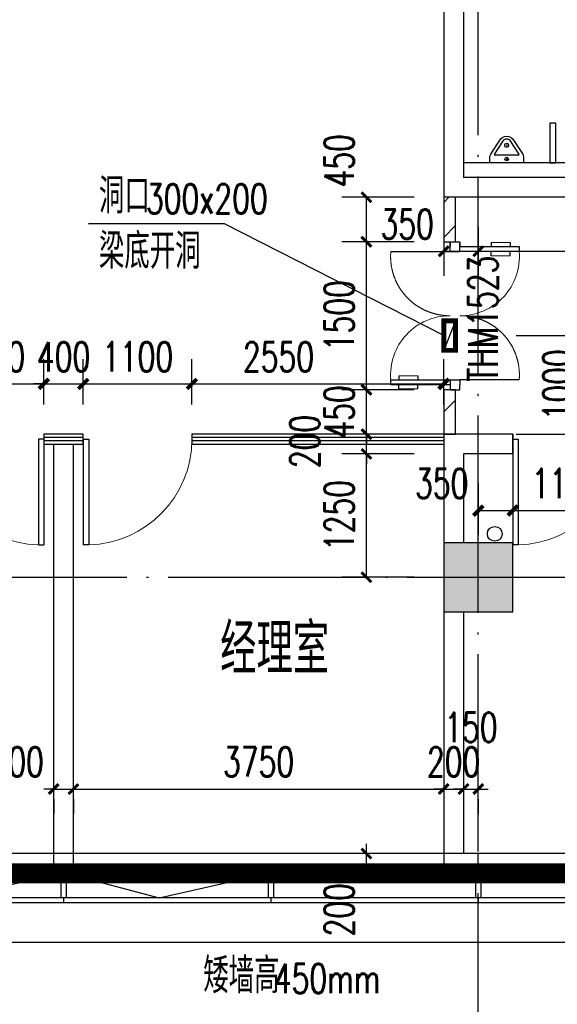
# Model space of a CAD drawing. Extents: x 797781 to 1255204, y 21234 to 1024248.
# Tile 685 of 1056: x 925464 to 930908, y 756704 to 766681. Entities that reach past the tile are written whole.
import ezdxf

# ---------------------------------------------------------------- set-up
doc = ezdxf.new("R2010")
doc.units = 0
doc.header["$LTSCALE"] = 1000
doc.header["$MEASUREMENT"] = 0
doc.linetypes.add('230303生产综合楼-平面图_t8$0$DASHED2', pattern=[0.375, 0.25, -0.125])
doc.linetypes.add('230303生产综合楼-平面图_t8$0$DOTE', pattern=[2.42, 2, -0.2, 0.02, -0.2])
for name, color, linetype in [('230303生产综合楼-平面图_t8$0$00-完成面(地面线)-JYZS', 48, 'Continuous'), ('230303生产综合楼-平面图_t8$0$3T_WOOD', 21, 'Continuous'), ('230303生产综合楼-平面图_t8$0$COLUMN', 40, 'Continuous'), ('230303生产综合楼-平面图_t8$0$CURTWALL', 4, 'Continuous'), ('230303生产综合楼-平面图_t8$0$DOOR_FIRE', 4, 'Continuous'), ('230303生产综合楼-平面图_t8$0$DOTE', 1, '230303生产综合楼-平面图_t8$0$DOTE'), ('230303生产综合楼-平面图_t8$0$FF-厨卫具-JYZS', 44, 'Continuous'), ('230303生产综合楼-平面图_t8$0$PUB_DIM', 3, 'Continuous'), ('230303生产综合楼-平面图_t8$0$PUB_HATCH', 8, 'Continuous'), ('230303生产综合楼-平面图_t8$0$PUB_TEXT', 7, 'Continuous'), ('230303生产综合楼-平面图_t8$0$STAIR', 2, 'Continuous'), ('230303生产综合楼-平面图_t8$0$VPIPE-雨水', 4, 'Continuous'), ('230303生产综合楼-平面图_t8$0$WALL', 40, 'Continuous'), ('230303生产综合楼-平面图_t8$0$WALL-MOVE', 6, 'Continuous'), ('230303生产综合楼-平面图_t8$0$WINDOW', 4, 'Continuous'), ('230303生产综合楼-平面图_t8$0$WINDOW_TEXT', 7, 'Continuous'), ('230303生产综合楼-平面图_t8$0$看线', 115, 'Continuous'), ('CURTWALL', 4, 'Continuous'), ('DIM_LEAD', 3, 'Continuous'), ('DIM_SYMB', 3, 'Continuous'), ('PUB_DIM', 3, 'Continuous'), ('PUB_HATCH', 8, 'Continuous'), ('PUB_TEXT', 7, 'Continuous'), ('电气洞口', 6, 'Continuous')]:
    doc.layers.add(name, color=color, linetype=linetype)
doc.styles.add('230303生产综合楼-平面图_t8$0$_TCH_DIM', font='SIMPLEX', dxfattribs={"bigfont": 'GBCBIG'})
doc.styles.add('230303生产综合楼-平面图_T8$0$_TCH_DIM_T3', font='SIMPLEX', dxfattribs={"width": 0.705882, "bigfont": 'GBCBIG'})
doc.styles.add('230303生产综合楼-平面图_t8$0$_TCH_WINDOW', font='SIMPLEX', dxfattribs={"height": 3.5, "bigfont": 'GBCBIG'})
doc.styles.add('_TCH_DIM', font='SIMPLEX', dxfattribs={"bigfont": 'GBCBIG'})
doc.styles.add('_TCH_DIM_T3', font='SIMPLEX', dxfattribs={"width": 0.705882, "bigfont": 'GBCBIG'})
doc.dimstyles.new('230303生产综合楼-平面图_T8$0$_TCH_ARCH&&100', dxfattribs={"dimtxt": 297.5, "dimasz": 100, "dimexe": 250, "dimexo": 300, "dimgap": 126.25, "dimtad": 1, "dimdec": 0, "dimzin": 0, "dimdsep": 46, "dimtxsty": '230303生产综合楼-平面图_T8$0$_TCH_DIM_T3', "dimblk": '230303生产综合楼-平面图_t8$0$_ArchTick', "dimcen": 0.09, "dimclrt": 7, "dimazin": 2, "dimtfac": 1, "dimtdec": 0, "dimtix": 1, "dimtmove": 2, "dimatfit": 3, "dimfxl": 1, "dimtolj": 1, "dimtzin": 0, "dimarcsym": 0})
doc.dimstyles.new('_TCH_ARCH&&100', dxfattribs={"dimtxt": 297.5, "dimasz": 100, "dimexe": 250, "dimexo": 300, "dimgap": 126.25, "dimtad": 1, "dimdec": 0, "dimzin": 0, "dimdsep": 46, "dimtxsty": '_TCH_DIM_T3', "dimblk": 'ARCHTICK', "dimcen": 0.09, "dimclrt": 7, "dimazin": 2, "dimtfac": 1, "dimtdec": 0, "dimtix": 1, "dimtmove": 2, "dimatfit": 3, "dimfxl": 1, "dimtolj": 1, "dimtzin": 0, "dimarcsym": 0})
pattern_1 = [(45, (0, 179.5), (-176.776766, 176.776766), [])]

# ---------------------------------------------------------------- blocks, each defined once
blk = doc.blocks.new('AQ9-10')
at = {"color": 2, "linetype": '230303生产综合楼-平面图_t8$0$DOTE', "ltscale": 2, "const_width": 200}
blk.add_lwpolyline([(1020716.2, 660199.9), (1100516.2, 660199.3)], dxfattribs=at)
at = {"layer": 'DIM_SYMB'}
blk.add_lwpolyline([(1047065.5, 658871.8, 0, 0, 0), (1044649.8, 658871.8, 0, 0, 0), (1044649.8, 659899.7, 80, 0, 0), (1044649.8, 660199.7, 0, 0, 0)], format="xyseb", dxfattribs=at)
at = {"layer": 'PUB_TEXT', "style": '_TCH_DIM'}
blk.add_text('矮墙高', height=357.45, dxfattribs=at).set_placement((1045230.6, 658984.3))
at = {"layer": 'PUB_TEXT', "style": '_TCH_DIM', "width": 0.705882}
blk.add_text('450mm', height=297.5, dxfattribs=at).set_placement((1045945.5, 658984.3))
blk = doc.blocks.new('_ArchTick')
at = {"color": 0, "linetype": 'ByBlock', "const_width": 0.4}
blk.add_lwpolyline([(-0.5, -0.5), (0.5, 0.5)], dxfattribs=at)
blk = doc.blocks.new('*D6737')
at = {"layer": 'Defpoints', "color": 0, "transparency": 16777216}
for p in [(825719.5, 570215.7), (826717.7, 570215.6), (825719.4, 569216.1)]:
    blk.add_point(p, dxfattribs=at)
at = {"layer": 'PUB_DIM', "color": 0, "lineweight": -2, "transparency": 16777216}
for p, q in [((826019.5, 570215.7), (826967.7, 570215.6)), ((826717.7, 569216), (826717.7, 570215.6)), ((826019.4, 569216.1), (826967.7, 569216))]:
    blk.add_line(p, q, dxfattribs=at)
at = {"layer": 'PUB_DIM', "color": 0, "lineweight": -2, "transparency": 16777216, "xscale": 100, "yscale": 100, "zscale": 100}
for p, rotation in [((826717.7, 570215.6), 89.99667025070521), ((826717.7, 569216), 269.9966702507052)]:
    blk.add_blockref('_ArchTick', p, dxfattribs=dict(at, rotation=rotation))
at = {"layer": 'PUB_DIM', "color": 7, "transparency": 16777216, "insert": (826442.7, 569715.9), "char_height": 297.5, "attachment_point": 5, "rotation": 89.99667, "style": '_TCH_DIM_T3'}
blk.add_mtext('\\A1;1000', dxfattribs=at)
blk = doc.blocks.new('230303生产综合楼-平面图_t8$0$10-XHS')
at = {"layer": '230303生产综合楼-平面图_t8$0$VPIPE-雨水'}
blk.add_circle((1058770.7, 557289.8), 75, dxfattribs=at)
blk = doc.blocks.new('230303生产综合楼-平面图_t8$0$6WLGJ')
at = {"layer": '230303生产综合楼-平面图_t8$0$3T_WOOD'}
for points in [[(1042966.3, 366736.9), (1042916.3, 366736.9), (1042916.3, 366986.9), (1042966.3, 366986.9)], [(1045066.3, 366736.9), (1045016.3, 366736.9), (1045016.3, 366986.9), (1045066.3, 366986.9)], [(1047166.3, 366736.9), (1047116.3, 366736.9), (1047116.3, 366986.9), (1047166.3, 366986.9)]]:
    blk.add_lwpolyline(points, close=True, dxfattribs=at)
for points in [[(1042941.3, 366736.9), (1042941.4, 366686.9)], [(1045041.3, 366736.9), (1045041.4, 366686.9)], [(1047141.3, 366736.9), (1047141.4, 366686.9)], [(1047141.3, 366736.9), (1047141.4, 366686.9)]]:
    blk.add_lwpolyline(points, dxfattribs=at)
blk = doc.blocks.new('230303生产综合楼-平面图_t8$0$$lvtry$00000219')
at = {"color": 0}
for p, q in [((-124.2, -91.5), (-43.3, -215.6)), ((-115.8, -76), (115.8, -76)), ((43.3, -215.6), (124.2, -91.5))]:
    blk.add_line(p, q, dxfattribs=at)
blk.add_lwpolyline([(69.3, -230.6, -0.57735), (-69.3, -230.6), (-161.9, -88.4, -0.145378), (-170, -61.1), (-170, 0), (170, 0), (170, -61.1, -0.145378), (161.9, -88.4)], format="xyb", close=True, dxfattribs=at)
for centre, radius in [((0, -38), 17.7), ((0, -177), 20)]:
    blk.add_circle(centre, radius, dxfattribs=at)
for centre, radius, start, end in [((-115.8, -86), 10, 90, 213.0863), ((115.8, -86), 10, 326.9137, 90), ((0, -190.6), 50, 210, 330)]:
    blk.add_arc(centre, radius, start, end, dxfattribs=at)
for p in [(0, -38), (0, -177)]:
    blk.add_point(p, dxfattribs=at)
blk = doc.blocks.new('230303生产综合楼-平面图_t8$0$_ArchTick')
at = {"color": 0, "linetype": 'ByBlock', "const_width": 0.3}
blk.add_lwpolyline([(-0.5, -0.5), (0.5, 0.5)], dxfattribs=at)
blk = doc.blocks.new('*D6247')
at = {"layer": '230303生产综合楼-平面图_t8$0$PUB_DIM', "color": 0, "lineweight": -2, "transparency": 16777216}
for p, q in [((756298.3, 178498.9), (756298.3, 178002.5)), ((756648.3, 178498.9), (756648.3, 178002.5)), ((756298.3, 178252.5), (756648.3, 178252.5))]:
    blk.add_line(p, q, dxfattribs=at)
at = {"layer": 'Defpoints', "color": 0, "transparency": 16777216}
for p in [(756298.3, 178798.9), (756648.3, 178798.9), (756648.3, 178252.5)]:
    blk.add_point(p, dxfattribs=at)
at = {"layer": '230303生产综合楼-平面图_t8$0$PUB_DIM', "color": 0, "lineweight": -2, "transparency": 16777216, "xscale": 100, "yscale": 100, "zscale": 100, "rotation": 180}
blk.add_blockref('230303生产综合楼-平面图_t8$0$_ArchTick', (756298.3, 178252.5), dxfattribs=at)
at = {"layer": '230303生产综合楼-平面图_t8$0$PUB_DIM', "color": 0, "lineweight": -2, "transparency": 16777216, "xscale": 100, "yscale": 100, "zscale": 100}
blk.add_blockref('230303生产综合楼-平面图_t8$0$_ArchTick', (756648.3, 178252.5), dxfattribs=at)
at = {"layer": '230303生产综合楼-平面图_t8$0$PUB_DIM', "color": 7, "transparency": 16777216, "insert": (755928.3, 178527.5), "char_height": 297.5, "attachment_point": 5, "style": '230303生产综合楼-平面图_T8$0$_TCH_DIM_T3'}
blk.add_mtext('\\A1;350', dxfattribs=at)
blk = doc.blocks.new('*D6248')
at = {"layer": '230303生产综合楼-平面图_t8$0$PUB_DIM', "color": 0, "lineweight": -2, "transparency": 16777216}
for p, q in [((756648.3, 178498.9), (756648.3, 178002.5)), ((765048.3, 178498.9), (765048.3, 178002.5)), ((756648.3, 178252.5), (765048.3, 178252.5))]:
    blk.add_line(p, q, dxfattribs=at)
at = {"layer": 'Defpoints', "color": 0, "transparency": 16777216}
for p in [(756648.3, 178798.9), (765048.3, 178798.9), (765048.3, 178252.5)]:
    blk.add_point(p, dxfattribs=at)
at = {"layer": '230303生产综合楼-平面图_t8$0$PUB_DIM', "color": 0, "lineweight": -2, "transparency": 16777216, "xscale": 100, "yscale": 100, "zscale": 100, "rotation": 180}
blk.add_blockref('230303生产综合楼-平面图_t8$0$_ArchTick', (756648.3, 178252.5), dxfattribs=at)
at = {"layer": '230303生产综合楼-平面图_t8$0$PUB_DIM', "color": 0, "lineweight": -2, "transparency": 16777216, "xscale": 100, "yscale": 100, "zscale": 100}
blk.add_blockref('230303生产综合楼-平面图_t8$0$_ArchTick', (765048.3, 178252.5), dxfattribs=at)
at = {"layer": '230303生产综合楼-平面图_t8$0$PUB_DIM', "color": 7, "transparency": 16777216, "insert": (760848.3, 178527.5), "char_height": 297.5, "attachment_point": 5, "style": '230303生产综合楼-平面图_T8$0$_TCH_DIM_T3'}
blk.add_mtext('\\A1;8400', dxfattribs=at)
blk = doc.blocks.new('*D2628')
at = {"layer": 'Defpoints', "color": 0, "transparency": 16777216}
for p in [(930108, 762281.3), (930458, 762281.3), (930458, 761706.9)]:
    blk.add_point(p, dxfattribs=at)
at = {"layer": 'PUB_DIM', "color": 0, "lineweight": -2, "transparency": 16777216}
for p, q in [((930108, 761981.3), (930108, 761456.9)), ((930458, 761981.3), (930458, 761456.9)), ((930108, 761706.9), (930458, 761706.9))]:
    blk.add_line(p, q, dxfattribs=at)
at = {"layer": 'PUB_DIM', "color": 0, "lineweight": -2, "transparency": 16777216, "xscale": 100, "yscale": 100, "zscale": 100}
for p, rotation in [((930108, 761706.9), 180.0003559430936), ((930458, 761706.9), 0.0003559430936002)]:
    blk.add_blockref('_ArchTick', p, dxfattribs=dict(at, rotation=rotation))
at = {"layer": 'PUB_DIM', "color": 7, "transparency": 16777216, "insert": (929738, 761981.9), "char_height": 297.5, "attachment_point": 5, "rotation": 0.00036, "style": '_TCH_DIM_T3'}
blk.add_mtext('\\A1;350', dxfattribs=at)
blk = doc.blocks.new('*D2629')
at = {"layer": 'Defpoints', "color": 0, "transparency": 16777216}
for p in [(930458, 762281.3), (931558, 762281.3), (931558, 761706.9)]:
    blk.add_point(p, dxfattribs=at)
at = {"layer": 'PUB_DIM', "color": 0, "lineweight": -2, "transparency": 16777216}
for p, q in [((930458, 761981.3), (930458, 761456.9)), ((931558, 761981.3), (931558, 761456.9)), ((930458, 761706.9), (931558, 761706.9))]:
    blk.add_line(p, q, dxfattribs=at)
at = {"layer": 'PUB_DIM', "color": 0, "lineweight": -2, "transparency": 16777216, "xscale": 100, "yscale": 100, "zscale": 100}
for p, rotation in [((930458, 761706.9), 180.0003559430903), ((931558, 761706.9), 0.0003559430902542)]:
    blk.add_blockref('_ArchTick', p, dxfattribs=dict(at, rotation=rotation))
at = {"layer": 'PUB_DIM', "color": 7, "transparency": 16777216, "insert": (931008, 761981.9), "char_height": 297.5, "attachment_point": 5, "rotation": 0.00036, "style": '_TCH_DIM_T3'}
blk.add_mtext('\\A1;1100', dxfattribs=at)
blk = doc.blocks.new('*D2634')
at = {"layer": 'Defpoints', "color": 0, "transparency": 16777216}
for p in [(925708, 762990.8), (924608, 762481.3), (925708, 762481.3)]:
    blk.add_point(p, dxfattribs=at)
at = {"layer": 'PUB_DIM', "color": 0, "lineweight": -2, "transparency": 16777216}
for p, q in [((924608, 762781.3), (924608, 763240.8)), ((925708, 762781.3), (925708, 763240.8)), ((924608, 762990.8), (925708, 762990.8))]:
    blk.add_line(p, q, dxfattribs=at)
at = {"layer": 'PUB_DIM', "color": 0, "lineweight": -2, "transparency": 16777216, "xscale": 100, "yscale": 100, "zscale": 100, "rotation": 180}
blk.add_blockref('_ArchTick', (924608, 762990.8), dxfattribs=at)
at = {"layer": 'PUB_DIM', "color": 0, "lineweight": -2, "transparency": 16777216, "xscale": 100, "yscale": 100, "zscale": 100}
blk.add_blockref('_ArchTick', (925708, 762990.8), dxfattribs=at)
at = {"layer": 'PUB_DIM', "color": 7, "transparency": 16777216, "insert": (925158, 763265.8), "char_height": 297.5, "attachment_point": 5, "style": '_TCH_DIM_T3'}
blk.add_mtext('\\A1;1100', dxfattribs=at)
blk = doc.blocks.new('*D2635')
at = {"layer": 'Defpoints', "color": 0, "transparency": 16777216}
for p in [(926107.9, 762990.8), (925708, 762481.3), (926107.9, 762481.3)]:
    blk.add_point(p, dxfattribs=at)
at = {"layer": 'PUB_DIM', "color": 0, "lineweight": -2, "transparency": 16777216}
for p, q in [((925708, 762781.3), (925708, 763240.8)), ((926107.9, 762781.3), (926107.9, 763240.8)), ((925708, 762990.8), (925608, 762990.8)), ((925708, 762990.8), (926107.9, 762990.8)), ((926107.9, 762990.8), (926207.9, 762990.8))]:
    blk.add_line(p, q, dxfattribs=at)
at = {"layer": 'PUB_DIM', "color": 0, "lineweight": -2, "transparency": 16777216, "xscale": 100, "yscale": 100, "zscale": 100}
blk.add_blockref('_ArchTick', (925708, 762990.8), dxfattribs=at)
at = {"layer": 'PUB_DIM', "color": 0, "lineweight": -2, "transparency": 16777216, "xscale": 100, "yscale": 100, "zscale": 100, "rotation": 180}
blk.add_blockref('_ArchTick', (926107.9, 762990.8), dxfattribs=at)
at = {"layer": 'PUB_DIM', "color": 7, "transparency": 16777216, "insert": (925907.9, 763265.8), "char_height": 297.5, "attachment_point": 5, "style": '_TCH_DIM_T3'}
blk.add_mtext('\\A1;400', dxfattribs=at)
blk = doc.blocks.new('*D2636')
at = {"layer": 'Defpoints', "color": 0, "transparency": 16777216}
for p in [(927207.9, 762990.8), (926107.9, 762481.3), (927207.9, 762481.3)]:
    blk.add_point(p, dxfattribs=at)
at = {"layer": 'PUB_DIM', "color": 0, "lineweight": -2, "transparency": 16777216}
for p, q in [((926107.9, 762781.3), (926107.9, 763240.8)), ((927207.9, 762781.3), (927207.9, 763240.8)), ((926107.9, 762990.8), (927207.9, 762990.8))]:
    blk.add_line(p, q, dxfattribs=at)
at = {"layer": 'PUB_DIM', "color": 0, "lineweight": -2, "transparency": 16777216, "xscale": 100, "yscale": 100, "zscale": 100, "rotation": 180}
blk.add_blockref('_ArchTick', (926107.9, 762990.8), dxfattribs=at)
at = {"layer": 'PUB_DIM', "color": 0, "lineweight": -2, "transparency": 16777216, "xscale": 100, "yscale": 100, "zscale": 100}
blk.add_blockref('_ArchTick', (927207.9, 762990.8), dxfattribs=at)
at = {"layer": 'PUB_DIM', "color": 7, "transparency": 16777216, "insert": (926657.9, 763265.8), "char_height": 297.5, "attachment_point": 5, "style": '_TCH_DIM_T3'}
blk.add_mtext('\\A1;1100', dxfattribs=at)
blk = doc.blocks.new('*D2637')
at = {"layer": 'Defpoints', "color": 0, "transparency": 16777216}
for p in [(929758, 762990.8), (927207.9, 762481.3), (929758, 762481.3)]:
    blk.add_point(p, dxfattribs=at)
at = {"layer": 'PUB_DIM', "color": 0, "lineweight": -2, "transparency": 16777216}
for p, q in [((927207.9, 762781.3), (927207.9, 763240.8)), ((929758, 762781.3), (929758, 763240.8)), ((927207.9, 762990.8), (929758, 762990.8))]:
    blk.add_line(p, q, dxfattribs=at)
at = {"layer": 'PUB_DIM', "color": 0, "lineweight": -2, "transparency": 16777216, "xscale": 100, "yscale": 100, "zscale": 100, "rotation": 180}
blk.add_blockref('_ArchTick', (927207.9, 762990.8), dxfattribs=at)
at = {"layer": 'PUB_DIM', "color": 0, "lineweight": -2, "transparency": 16777216, "xscale": 100, "yscale": 100, "zscale": 100}
blk.add_blockref('_ArchTick', (929758, 762990.8), dxfattribs=at)
at = {"layer": 'PUB_DIM', "color": 7, "transparency": 16777216, "insert": (928084.5, 763265.8), "char_height": 297.5, "attachment_point": 5, "style": '_TCH_DIM_T3'}
blk.add_mtext('\\A1;2550', dxfattribs=at)
blk = doc.blocks.new('230303生产综合楼-平面图_t8$0$$DorLib2D$00000001')
for p, q in [((0.45, 0.975), (0.5, 0.975)), ((0.45, 0), (0.45, 0.975)), ((0.5, 0), (0.5, 0.975)), ((0.5, 0), (0.45, 0))]:
    blk.add_line(p, q)
at = {"lineweight": 13}
blk.add_arc((0.475, 0), 0.975, 91.46928, 180, dxfattribs=at)
blk = doc.blocks.new('*D2645')
at = {"layer": '230303生产综合楼-平面图_t8$0$PUB_DIM', "color": 0, "lineweight": -2, "transparency": 16777216}
for p, q in [((928974.5, 758231.3), (928974.5, 758331.3)), ((929458, 758231.3), (928724.5, 758231.4)), ((928974.5, 758031.4), (928974.5, 758231.3)), ((929458, 758031.3), (928724.5, 758031.4)), ((928974.5, 758031.4), (928974.5, 757931.4))]:
    blk.add_line(p, q, dxfattribs=at)
at = {"layer": 'Defpoints', "color": 0, "transparency": 16777216}
for p in [(928974.5, 758231.3), (929758, 758231.3), (929758, 758031.3)]:
    blk.add_point(p, dxfattribs=at)
at = {"layer": '230303生产综合楼-平面图_t8$0$PUB_DIM', "color": 0, "lineweight": -2, "transparency": 16777216, "xscale": 100, "yscale": 100, "zscale": 100}
for p, rotation in [((928974.5, 758231.3), 269.9967125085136), ((928974.5, 758031.4), 89.9967125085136)]:
    blk.add_blockref('230303生产综合楼-平面图_t8$0$_ArchTick', p, dxfattribs=dict(at, rotation=rotation))
at = {"layer": '230303生产综合楼-平面图_t8$0$PUB_DIM', "color": 7, "transparency": 16777216, "insert": (928699.5, 757661.4), "char_height": 297.5, "attachment_point": 5, "rotation": 89.99671, "style": '230303生产综合楼-平面图_T8$0$_TCH_DIM_T3'}
blk.add_mtext('\\A1;200', dxfattribs=at)
blk = doc.blocks.new('*D4720')
at = {"layer": '230303生产综合楼-平面图_t8$0$PUB_DIM', "color": 0, "lineweight": -2, "transparency": 16777216}
for p, q in [((925808, 758885.4), (925708, 758885.4)), ((925808, 758885.4), (926008, 758885.4)), ((926008, 758885.4), (926108, 758885.4)), ((925808, 758784.1), (925808, 758635.4)), ((926008, 758784.1), (926008, 758635.4))]:
    blk.add_line(p, q, dxfattribs=at)
at = {"layer": 'Defpoints', "color": 0, "transparency": 16777216}
for p in [(925808, 759084.1), (926008, 759084.1), (926008, 758885.4)]:
    blk.add_point(p, dxfattribs=at)
at = {"layer": '230303生产综合楼-平面图_t8$0$PUB_DIM', "color": 0, "lineweight": -2, "transparency": 16777216, "xscale": 100, "yscale": 100, "zscale": 100}
blk.add_blockref('230303生产综合楼-平面图_t8$0$_ArchTick', (925808, 758885.4), dxfattribs=at)
at = {"layer": '230303生产综合楼-平面图_t8$0$PUB_DIM', "color": 0, "lineweight": -2, "transparency": 16777216, "xscale": 100, "yscale": 100, "zscale": 100, "rotation": 180}
blk.add_blockref('230303生产综合楼-平面图_t8$0$_ArchTick', (926008, 758885.4), dxfattribs=at)
at = {"layer": '230303生产综合楼-平面图_t8$0$PUB_DIM', "color": 7, "transparency": 16777216, "insert": (925438, 759160.4), "char_height": 297.5, "attachment_point": 5, "style": '230303生产综合楼-平面图_T8$0$_TCH_DIM_T3'}
blk.add_mtext('\\A1;200', dxfattribs=at)
blk = doc.blocks.new('*D4721')
at = {"layer": '230303生产综合楼-平面图_t8$0$PUB_DIM', "color": 0, "lineweight": -2, "transparency": 16777216}
for p, q in [((926008, 758885.4), (929758, 758885.4)), ((926008, 758784.1), (926008, 758635.4)), ((929758, 758784.1), (929758, 758635.4))]:
    blk.add_line(p, q, dxfattribs=at)
at = {"layer": 'Defpoints', "color": 0, "transparency": 16777216}
for p in [(926008, 759084.1), (929758, 759084.1), (929758, 758885.4)]:
    blk.add_point(p, dxfattribs=at)
at = {"layer": '230303生产综合楼-平面图_t8$0$PUB_DIM', "color": 0, "lineweight": -2, "transparency": 16777216, "xscale": 100, "yscale": 100, "zscale": 100, "rotation": 180}
blk.add_blockref('230303生产综合楼-平面图_t8$0$_ArchTick', (926008, 758885.4), dxfattribs=at)
at = {"layer": '230303生产综合楼-平面图_t8$0$PUB_DIM', "color": 0, "lineweight": -2, "transparency": 16777216, "xscale": 100, "yscale": 100, "zscale": 100}
blk.add_blockref('230303生产综合楼-平面图_t8$0$_ArchTick', (929758, 758885.4), dxfattribs=at)
at = {"layer": '230303生产综合楼-平面图_t8$0$PUB_DIM', "color": 7, "transparency": 16777216, "insert": (927883, 759160.4), "char_height": 297.5, "attachment_point": 5, "style": '230303生产综合楼-平面图_T8$0$_TCH_DIM_T3'}
blk.add_mtext('\\A1;3750', dxfattribs=at)
blk = doc.blocks.new('*D4722')
at = {"layer": '230303生产综合楼-平面图_t8$0$PUB_DIM', "color": 0, "lineweight": -2, "transparency": 16777216}
for p, q in [((929758, 758885.4), (929658, 758885.4)), ((929758, 758885.4), (929958, 758885.4)), ((929958, 758885.4), (930058, 758885.4)), ((929758, 758784.1), (929758, 758635.4)), ((929958, 758784.1), (929958, 758635.4))]:
    blk.add_line(p, q, dxfattribs=at)
at = {"layer": 'Defpoints', "color": 0, "transparency": 16777216}
for p in [(929758, 759084.1), (929958, 759084.1), (929958, 758885.4)]:
    blk.add_point(p, dxfattribs=at)
at = {"layer": '230303生产综合楼-平面图_t8$0$PUB_DIM', "color": 0, "lineweight": -2, "transparency": 16777216, "xscale": 100, "yscale": 100, "zscale": 100}
blk.add_blockref('230303生产综合楼-平面图_t8$0$_ArchTick', (929758, 758885.4), dxfattribs=at)
at = {"layer": '230303生产综合楼-平面图_t8$0$PUB_DIM', "color": 0, "lineweight": -2, "transparency": 16777216, "xscale": 100, "yscale": 100, "zscale": 100, "rotation": 180}
blk.add_blockref('230303生产综合楼-平面图_t8$0$_ArchTick', (929958, 758885.4), dxfattribs=at)
at = {"layer": '230303生产综合楼-平面图_t8$0$PUB_DIM', "color": 7, "transparency": 16777216, "insert": (929858, 759160.4), "char_height": 297.5, "attachment_point": 5, "style": '230303生产综合楼-平面图_T8$0$_TCH_DIM_T3'}
blk.add_mtext('\\A1;200', dxfattribs=at)
blk = doc.blocks.new('*D4723')
at = {"layer": '230303生产综合楼-平面图_t8$0$PUB_DIM', "color": 0, "lineweight": -2, "transparency": 16777216}
for p, q in [((929958, 758885.4), (929858, 758885.4)), ((929958, 758885.4), (930108, 758885.4)), ((930108, 758885.4), (930208, 758885.4)), ((929958, 758784.1), (929958, 758635.4)), ((930108, 758784.1), (930108, 758635.4))]:
    blk.add_line(p, q, dxfattribs=at)
at = {"layer": 'Defpoints', "color": 0, "transparency": 16777216}
for p in [(929958, 759084.1), (930108, 759084.1), (930108, 758885.4)]:
    blk.add_point(p, dxfattribs=at)
at = {"layer": '230303生产综合楼-平面图_t8$0$PUB_DIM', "color": 0, "lineweight": -2, "transparency": 16777216, "xscale": 100, "yscale": 100, "zscale": 100}
blk.add_blockref('230303生产综合楼-平面图_t8$0$_ArchTick', (929958, 758885.4), dxfattribs=at)
at = {"layer": '230303生产综合楼-平面图_t8$0$PUB_DIM', "color": 0, "lineweight": -2, "transparency": 16777216, "xscale": 100, "yscale": 100, "zscale": 100, "rotation": 180}
blk.add_blockref('230303生产综合楼-平面图_t8$0$_ArchTick', (930108, 758885.4), dxfattribs=at)
at = {"layer": '230303生产综合楼-平面图_t8$0$PUB_DIM', "color": 7, "transparency": 16777216, "insert": (930033, 759510.4), "char_height": 297.5, "attachment_point": 5, "style": '230303生产综合楼-平面图_T8$0$_TCH_DIM_T3'}
blk.add_mtext('\\A1;150', dxfattribs=at)
blk = doc.blocks.new('*D4755')
at = {"layer": '230303生产综合楼-平面图_t8$0$PUB_DIM', "color": 0, "lineweight": -2, "transparency": 16777216}
for p, q in [((929458.4, 764881.3), (928724.9, 764881.4)), ((928974.9, 764431.4), (928974.9, 764881.4)), ((929458.4, 764431.3), (928724.9, 764431.4))]:
    blk.add_line(p, q, dxfattribs=at)
at = {"layer": 'Defpoints', "color": 0, "transparency": 16777216}
for p in [(928974.9, 764881.4), (929758.4, 764881.3), (929758.4, 764431.3)]:
    blk.add_point(p, dxfattribs=at)
at = {"layer": '230303生产综合楼-平面图_t8$0$PUB_DIM', "color": 0, "lineweight": -2, "transparency": 16777216, "xscale": 100, "yscale": 100, "zscale": 100}
for p, rotation in [((928974.9, 764881.4), 89.99671250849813), ((928974.9, 764431.4), 269.9967125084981)]:
    blk.add_blockref('230303生产综合楼-平面图_t8$0$_ArchTick', p, dxfattribs=dict(at, rotation=rotation))
at = {"layer": '230303生产综合楼-平面图_t8$0$PUB_DIM', "color": 7, "transparency": 16777216, "insert": (928699.9, 765251.4), "char_height": 297.5, "attachment_point": 5, "rotation": 89.99671, "style": '230303生产综合楼-平面图_T8$0$_TCH_DIM_T3'}
blk.add_mtext('\\A1;450', dxfattribs=at)
blk = doc.blocks.new('*D4756')
at = {"layer": '230303生产综合楼-平面图_t8$0$PUB_DIM', "color": 0, "lineweight": -2, "transparency": 16777216}
for p, q in [((929458.4, 764431.3), (928724.9, 764431.4)), ((928974.8, 762931.4), (928974.9, 764431.4)), ((929458.3, 762931.3), (928724.8, 762931.4))]:
    blk.add_line(p, q, dxfattribs=at)
at = {"layer": 'Defpoints', "color": 0, "transparency": 16777216}
for p in [(928974.9, 764431.4), (929758.4, 764431.3), (929758.3, 762931.3)]:
    blk.add_point(p, dxfattribs=at)
at = {"layer": '230303生产综合楼-平面图_t8$0$PUB_DIM', "color": 0, "lineweight": -2, "transparency": 16777216, "xscale": 100, "yscale": 100, "zscale": 100}
for p, rotation in [((928974.9, 764431.4), 89.99671250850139), ((928974.8, 762931.4), 269.9967125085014)]:
    blk.add_blockref('230303生产综合楼-平面图_t8$0$_ArchTick', p, dxfattribs=dict(at, rotation=rotation))
at = {"layer": '230303生产综合楼-平面图_t8$0$PUB_DIM', "color": 7, "transparency": 16777216, "insert": (928699.8, 763681.4), "char_height": 297.5, "attachment_point": 5, "rotation": 89.99671, "style": '230303生产综合楼-平面图_T8$0$_TCH_DIM_T3'}
blk.add_mtext('\\A1;1500', dxfattribs=at)
blk = doc.blocks.new('*D4757')
at = {"layer": '230303生产综合楼-平面图_t8$0$PUB_DIM', "color": 0, "lineweight": -2, "transparency": 16777216}
for p, q in [((928974.8, 762931.4), (928974.8, 763031.4)), ((929458.3, 762931.3), (928724.8, 762931.4)), ((928974.8, 762481.4), (928974.8, 762931.4)), ((929458.3, 762481.3), (928724.8, 762481.4)), ((928974.8, 762481.4), (928974.8, 762381.4))]:
    blk.add_line(p, q, dxfattribs=at)
at = {"layer": 'Defpoints', "color": 0, "transparency": 16777216}
for p in [(928974.8, 762931.4), (929758.3, 762931.3), (929758.3, 762481.3)]:
    blk.add_point(p, dxfattribs=at)
at = {"layer": '230303生产综合楼-平面图_t8$0$PUB_DIM', "color": 0, "lineweight": -2, "transparency": 16777216, "xscale": 100, "yscale": 100, "zscale": 100}
for p, rotation in [((928974.8, 762931.4), 269.9967125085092), ((928974.8, 762481.4), 89.9967125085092)]:
    blk.add_blockref('230303生产综合楼-平面图_t8$0$_ArchTick', p, dxfattribs=dict(at, rotation=rotation))
at = {"layer": '230303生产综合楼-平面图_t8$0$PUB_DIM', "color": 7, "transparency": 16777216, "insert": (928699.8, 762706.4), "char_height": 297.5, "attachment_point": 5, "rotation": 89.99671, "style": '230303生产综合楼-平面图_T8$0$_TCH_DIM_T3'}
blk.add_mtext('\\A1;450', dxfattribs=at)
blk = doc.blocks.new('*D4758')
at = {"layer": '230303生产综合楼-平面图_t8$0$PUB_DIM', "color": 0, "lineweight": -2, "transparency": 16777216}
for p, q in [((928974.8, 762481.4), (928974.8, 762581.4)), ((929458.3, 762481.3), (928724.8, 762481.4)), ((928974.8, 762281.4), (928974.8, 762481.4)), ((929458.2, 762281.3), (928724.8, 762281.4)), ((928974.8, 762281.4), (928974.8, 762181.4))]:
    blk.add_line(p, q, dxfattribs=at)
at = {"layer": 'Defpoints', "color": 0, "transparency": 16777216}
for p in [(928974.8, 762481.4), (929758.3, 762481.3), (929758.2, 762281.3)]:
    blk.add_point(p, dxfattribs=at)
at = {"layer": '230303生产综合楼-平面图_t8$0$PUB_DIM', "color": 0, "lineweight": -2, "transparency": 16777216, "xscale": 100, "yscale": 100, "zscale": 100}
for p, rotation in [((928974.8, 762481.4), 269.9967125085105), ((928974.8, 762281.4), 89.99671250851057)]:
    blk.add_blockref('230303生产综合楼-平面图_t8$0$_ArchTick', p, dxfattribs=dict(at, rotation=rotation))
at = {"layer": '230303生产综合楼-平面图_t8$0$PUB_DIM', "color": 7, "transparency": 16777216, "insert": (928349.8, 762406.4), "char_height": 297.5, "attachment_point": 5, "rotation": 89.99671, "style": '230303生产综合楼-平面图_T8$0$_TCH_DIM_T3'}
blk.add_mtext('\\A1;200', dxfattribs=at)
blk = doc.blocks.new('*D4759')
at = {"layer": '230303生产综合楼-平面图_t8$0$PUB_DIM', "color": 0, "lineweight": -2, "transparency": 16777216}
for p, q in [((929458.2, 762281.3), (928724.8, 762281.4)), ((928974.7, 761031.3), (928974.8, 762281.4)), ((929458.2, 761031.3), (928724.7, 761031.4))]:
    blk.add_line(p, q, dxfattribs=at)
at = {"layer": 'Defpoints', "color": 0, "transparency": 16777216}
for p in [(928974.8, 762281.4), (929758.2, 762281.3), (929758.2, 761031.3)]:
    blk.add_point(p, dxfattribs=at)
at = {"layer": '230303生产综合楼-平面图_t8$0$PUB_DIM', "color": 0, "lineweight": -2, "transparency": 16777216, "xscale": 100, "yscale": 100, "zscale": 100}
for p, rotation in [((928974.8, 762281.4), 89.99671250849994), ((928974.7, 761031.3), 269.9967125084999)]:
    blk.add_blockref('230303生产综合楼-平面图_t8$0$_ArchTick', p, dxfattribs=dict(at, rotation=rotation))
at = {"layer": '230303生产综合楼-平面图_t8$0$PUB_DIM', "color": 7, "transparency": 16777216, "insert": (928699.7, 761656.4), "char_height": 297.5, "attachment_point": 5, "rotation": 89.99671, "style": '230303生产综合楼-平面图_T8$0$_TCH_DIM_T3'}
blk.add_mtext('\\A1;1250', dxfattribs=at)
blk = doc.blocks.new('230303生产综合楼-平面图_t8$0$$DorLib2D$00000013')
at = {"linetype": '230303生产综合楼-平面图_t8$0$DASHED2'}
for p, q in [((-0.4333, 0.3972), (-0.4333, -0.0028)), ((0.4333, -0.4694), (0.4333, -0.0694))]:
    blk.add_line(p, q, dxfattribs=at)
at = {"lineweight": 13}
for p, q in [((0.4051, 0.3441), (0.4051, 0.2158)), ((0.4949, 0.3441), (0.4949, 0.2158)), ((-0.4949, -0.4081), (-0.4949, -0.2798)), ((-0.4051, -0.4081), (-0.4051, -0.2798))]:
    blk.add_line(p, q, dxfattribs=at)
for p, q in [((0.4051, 0.3441), (0.4333, 0.3441)), ((0.4333, 0.3972), (0.4333, -0.0028)), ((0.4667, 0.3972), (0.4333, 0.3972)), ((0.4667, -0.0028), (0.4667, 0.3972)), ((0.4949, 0.3441), (0.4667, 0.3441)), ((0.4051, 0.2158), (0.4333, 0.2158)), ((0.4949, 0.2158), (0.4667, 0.2158)), ((-0.5, -0.0028), (-0.4667, -0.0028)), ((-0.4333, -0.0028), (-0.5, -0.0028)), ((-0.5, -0.0028), (-0.5, -0.0694)), ((-0.5, -0.0028), (-0.5, -0.0028)), ((-0.4333, -0.0028), (-0.4667, -0.0028)), ((-0.4333, -0.0028), (-0.4333, -0.0694)), ((0.4333, -0.0028), (0.4333, -0.0694)), ((0.4333, -0.0028), (0.4667, -0.0028)), ((0.4333, -0.0028), (0.5, -0.0028)), ((0.5, -0.0028), (0.5, -0.0694)), ((0.5, -0.0028), (0.5, -0.0028)), ((-0.4333, -0.0694), (-0.5, -0.0694)), ((-0.5, -0.0694), (-0.5, -0.0694)), ((-0.5, -0.0694), (-0.4667, -0.0694)), ((-0.4667, -0.0694), (-0.4667, -0.4694)), ((-0.4333, -0.0694), (-0.4667, -0.0694)), ((-0.4333, -0.4694), (-0.4333, -0.0694)), ((0.4333, -0.0694), (0.4667, -0.0694)), ((0.5, -0.0694), (0.4667, -0.0694)), ((0.5, -0.0694), (0.5, -0.0694)), ((-0.4949, -0.2798), (-0.4667, -0.2798)), ((-0.4051, -0.2798), (-0.4333, -0.2798)), ((-0.4949, -0.4081), (-0.4667, -0.4081)), ((-0.4051, -0.4081), (-0.4333, -0.4081)), ((-0.4667, -0.4694), (-0.4333, -0.4694))]:
    blk.add_line(p, q)
at = {"linetype": '230303生产综合楼-平面图_t8$0$DASHED2', "lineweight": 13}
for centre, start, end in [((-0.4, -0.0014), 359.80068, 94.78054), ((0.4, -0.0708), 179.80068, 274.78054)]:
    blk.add_arc(centre, 0.4, start, end, dxfattribs=at)
at = {"lineweight": 13}
for centre, start, end in [((0.4, -0.0014), 85.21946, 180.19932), ((-0.4, -0.0708), 265.21946, 0.19932)]:
    blk.add_arc(centre, 0.4, start, end, dxfattribs=at)
blk = doc.blocks.new('_FZH')
blk.add_lwpolyline([(-0.5, -0.5), (0.5, -0.5), (0.5, 0.5), (-0.5, 0.5)], close=True)
at = {"layer": 'PUB_HATCH'}
blk.add_solid([(-0.5, -0.5), (0.5, -0.5), (-0.5, 0.5), (0.5, 0.5)], dxfattribs=at)
blk = doc.blocks.new('6-8FQD')
at = {"layer": 'DIM_LEAD'}
for p, q in [((823065.4, 571347.7), (821690, 571347.7)), ((825287.1, 570215.7), (823065.4, 571347.7))]:
    blk.add_line(p, q, dxfattribs=at)
at = {"layer": '电气洞口', "color": 6, "lineweight": -2}
blk.add_line((825407.1, 570365.7), (825287.1, 570065.7), dxfattribs=at)
at = {"layer": '电气洞口', "color": 6, "lineweight": -2, "const_width": 50}
blk.add_lwpolyline([(825407.1, 570065.7), (825287.1, 570065.7), (825287.1, 570365.7), (825407.1, 570365.7)], close=True, dxfattribs=at)
at = {"layer": 'PUB_TEXT', "style": '_TCH_DIM'}
for s, p in [('洞口', (821795, 571452.7)), ('梁底开洞', (821795, 570892.7))]:
    blk.add_text(s, height=357.45, dxfattribs=at).set_placement(p)
at = {"layer": 'PUB_TEXT', "style": '_TCH_DIM', "width": 0.705882}
blk.add_text('300x200', height=297.5, dxfattribs=at).set_placement((822271.6, 571452.7))
at = {"layer": 'PUB_DIM'}
dim = blk.add_aligned_dim(p1=(825719.4, 569216.1), p2=(825719.5, 570215.7), distance=-998.3, dimstyle='_TCH_ARCH&&100', dxfattribs=at)
dim.commit()
dim.dimension.update_dxf_attribs({"geometry": '*D6737', "text_midpoint": (826442.7, 569715.9)})
blk = doc.blocks.new('230303生产综合楼-平面图_t8$0$WSJ-1')
at = {"layer": '230303生产综合楼-平面图_t8$0$00-完成面(地面线)-JYZS'}
blk.add_line((761098.3, 179149), (756498.3, 179149), dxfattribs=at)
at = {"layer": '230303生产综合楼-平面图_t8$0$FF-厨卫具-JYZS', "ltscale": 30}
blk.add_lwpolyline([(757433.3, 179549), (757373.3, 179549), (757373.3, 179149), (757433.3, 179149)], close=True, dxfattribs=at)
at = {"layer": '230303生产综合楼-平面图_t8$0$WALL'}
for p, q in [((756298.3, 183299), (756298.3, 178798.9)), ((756498.3, 183199), (756498.3, 178998.9)), ((761098.3, 178998.9), (756498.3, 178998.9)), ((761198.3, 178798.9), (756298.3, 178798.9))]:
    blk.add_line(p, q, dxfattribs=at)
at = {"layer": '230303生产综合楼-平面图_t8$0$FF-厨卫具-JYZS', "ltscale": 30, "rotation": 180.0000000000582}
blk.add_blockref('230303生产综合楼-平面图_t8$0$$lvtry$00000219', (756935.8, 179149), dxfattribs=at)
at = {"layer": '230303生产综合楼-平面图_t8$0$PUB_DIM'}
dim = blk.add_linear_dim(base=(756648.3, 178252.5), p1=(756298.3, 178798.9), p2=(756648.3, 178798.9), angle=360, dimstyle='230303生产综合楼-平面图_T8$0$_TCH_ARCH&&100', dxfattribs=at)
dim.commit()
dim.dimension.update_dxf_attribs({"geometry": '*D6247', "text_midpoint": (755928.3, 178527.5), "dimtype": 161})
dim = blk.add_aligned_dim(p1=(756648.3, 178798.9), p2=(765048.3, 178798.9), distance=-546.5, dimstyle='230303生产综合楼-平面图_T8$0$_TCH_ARCH&&100', dxfattribs=at)
dim.commit()
dim.dimension.update_dxf_attribs({"geometry": '*D6248', "text_midpoint": (760848.3, 178527.5)})

msp = doc.modelspace()

# ---------------------------------------------------------------- hatches: boundary and pattern name
at = {"layer": '230303生产综合楼-平面图_t8$0$PUB_HATCH'}
h = msp.add_hatch(dxfattribs=at)
h.set_pattern_fill('普通砖', color=256, scale=100, style=0)
h.set_pattern_definition(pattern_1)
h.paths.add_polyline_path([(929758, 764881.2), (929758, 764431.3), (929878, 764431.3), (929878, 764881.2)])
h = msp.add_hatch(dxfattribs=at)
h.set_pattern_fill('普通砖', color=256, scale=100, style=0)
h.set_pattern_definition(pattern_1)
h.paths.add_polyline_path([(929878, 762481.3), (929878, 762931.3), (929758, 762931.3), (929758, 762481.3)])

# ---------------------------------------------------------------- linework, layer by layer
at = {"layer": '230303生产综合楼-平面图_t8$0$CURTWALL'}
for points in [[(895858, 781131.3), (963708, 781131.3), (989558, 778451.4), (989558, 757731.3), (895858, 757731.3)], [(895908, 781081.3), (963705.4, 781081.3), (989508, 778406.3), (989508, 757781.3), (895908, 757781.3)], [(896158, 780831.3), (963692.5, 780831.3), (989258, 778180.9), (989258, 758031.3), (896158, 758031.3)]]:
    msp.add_lwpolyline(points, close=True, dxfattribs=at)
for points in [[(923833, 758031.3), (924774.8, 757781.3), (925883, 758031.3)], [(925933, 758031.3), (926874.8, 757781.3), (927983, 758031.3)]]:
    msp.add_lwpolyline(points, dxfattribs=at)
at = {"layer": '230303生产综合楼-平面图_t8$0$DOTE'}
for p, q in [((930108, 755831.3), (930108, 783831.3)), ((895508, 761031.3), (989908, 761031.3))]:
    msp.add_line(p, q, dxfattribs=at)
at = {"layer": '230303生产综合楼-平面图_t8$0$PUB_HATCH', "color": 8}
msp.add_lwpolyline([(989058, 764831.3), (989058, 758231.3), (896358, 758231.3), (896358, 764331.3)], dxfattribs=at)
at = {"layer": '230303生产综合楼-平面图_t8$0$WALL'}
for p, q in [((930458, 762481.3), (929758, 762481.3)), ((929758, 762481.3), (929758, 761381.3)), ((930458, 762281.3), (930458, 762481.3)), ((925808, 758031.3), (925808, 762381.3)), ((926008, 758031.3), (926008, 762381.3)), ((930458, 762281.3), (929958, 762281.3)), ((929958, 762281.3), (929958, 761381.3)), ((929758, 760681.3), (929758, 758031.3)), ((929958, 760681.3), (929958, 758231.3)), ((930108, 758231.3), (929958, 758231.3)), ((930108, 758031.3), (930108, 758231.3)), ((925808, 758031.3), (926008, 758031.3)), ((930108, 758031.3), (929758, 758031.3))]:
    msp.add_line(p, q, dxfattribs=at)
at = {"layer": '230303生产综合楼-平面图_t8$0$WALL-MOVE'}
for p, q in [((929758, 764881.2), (929758, 764431.3)), ((929878, 764881.2), (929758, 764881.2)), ((929878, 764431.3), (929878, 764881.2)), ((929758, 764431.3), (929878, 764431.3)), ((929878, 762931.3), (929758, 762931.3)), ((929758, 762931.3), (929758, 762481.3)), ((929878, 762481.3), (929878, 762931.3)), ((929758, 762481.3), (929878, 762481.3))]:
    msp.add_line(p, q, dxfattribs=at)
at = {"layer": '230303生产综合楼-平面图_t8$0$看线'}
msp.add_lwpolyline([(895458, 781531.3), (964094.7, 781531.3), (989958, 778811.6), (989958, 757331.3), (895458, 757331.3)], close=True, dxfattribs=at)
at = {"layer": 'CURTWALL'}
for p, q in [((925907.4, 762481.3), (925708, 762481.3)), ((925708, 762481.3), (925708, 762381.3)), ((925907.4, 762448), (925708, 762448)), ((925907.4, 762414.7), (925708, 762414.7)), ((926107.9, 762481.3), (925907.4, 762481.3)), ((926107.9, 762448), (925907.4, 762448)), ((926107.9, 762414.7), (925907.4, 762414.7)), ((926107.9, 762381.3), (926107.9, 762481.3)), ((929758, 762481.3), (927207.9, 762481.3)), ((927207.9, 762481.3), (927207.9, 762381.3)), ((929758, 762448), (927207.9, 762448)), ((929758, 762414.7), (927207.9, 762414.7)), ((930458, 762481.3), (930458, 762381.3)), ((925708, 762381.3), (925907.4, 762381.3)), ((925907.4, 762381.3), (926107.9, 762381.3)), ((927207.9, 762381.3), (929758, 762381.3))]:
    msp.add_line(p, q, dxfattribs=at)

# ---------------------------------------------------------------- block references
for name, p in [('AQ9-10', (-117908.2, 97831.4)), ('230303生产综合楼-平面图_t8$0$6WLGJ', (-117033.3, 391044.5)), ('230303生产综合楼-平面图_t8$0$10-XHS', (-128495.7, 204181.5)), ('6-8FQD', (104470.9, 193265.3))]:
    msp.add_blockref(name, p)
at = {"layer": '230303生产综合楼-平面图_t8$0$COLUMN', "xscale": 700, "yscale": 700, "zscale": 700}
msp.add_blockref('_FZH', (930108, 761031.3), dxfattribs=at)
at = {"layer": '230303生产综合楼-平面图_t8$0$DOOR_FIRE', "yscale": 1100, "zscale": 100}
for p, xscale, rotation in [((925158, 762431.3), -1100, 179.9999997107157), ((926657.9, 762431.3), 1100, 179.9999997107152), ((931008, 762431.3), 1100, 180.0003559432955)]:
    msp.add_blockref('230303生产综合楼-平面图_t8$0$$DorLib2D$00000001', p, dxfattribs=dict(at, xscale=xscale, rotation=rotation))
at = {"layer": '230303生产综合楼-平面图_t8$0$STAIR'}
msp.add_blockref('230303生产综合楼-平面图_t8$0$WSJ-1', (173459.7, 586082.4), dxfattribs=at)
at = {"layer": '230303生产综合楼-平面图_t8$0$WINDOW'}
ref = msp.add_blockref('230303生产综合楼-平面图_t8$0$$DorLib2D$00000013', (929818, 763681.3), dxfattribs=dict(at, xscale=1500, yscale=-1500, zscale=120, rotation=270))
ref.add_attrib('A', 'THM1523', (930304.5, 763011.3), dxfattribs={"layer": '230303生产综合楼-平面图_t8$0$WINDOW_TEXT', "ltscale": 2, "height": 297.5, "rotation": 90, "style": '230303生产综合楼-平面图_t8$0$_TCH_WINDOW', "width": 0.705882})

# ---------------------------------------------------------------- texts
at = {"layer": '230303生产综合楼-平面图_t8$0$PUB_TEXT', "style": '230303生产综合楼-平面图_t8$0$_TCH_DIM'}
msp.add_text('经理室', height=510.64, dxfattribs=at).set_placement((927494, 760051.6))

# ---------------------------------------------------------------- dimensions: what is measured, and where the dimension line sits
at = {"layer": '230303生产综合楼-平面图_t8$0$PUB_DIM'}
for base, p1, p2, angle, picture, middle in [((928974.9, 764881.4), (929758.4, 764431.3), (929758.4, 764881.3), 89.99671, '*D4755', (928699.9, 765251.4)), ((928974.8, 762481.4), (929758.2, 762281.3), (929758.3, 762481.3), 89.99671, '*D4758', (928349.8, 762406.4)), ((930108, 758885.4), (929958, 759084.1), (930108, 759084.1), 0, '*D4723', (930033, 759510.4)), ((926008, 758885.4), (925808, 759084.1), (926008, 759084.1), 0, '*D4720', (925438, 759160.4)), ((928974.5, 758231.3), (929758, 758031.3), (929758, 758231.3), 89.99671, '*D2645', (928699.5, 757661.4))]:
    dim = msp.add_linear_dim(base=base, p1=p1, p2=p2, angle=angle, dimstyle='230303生产综合楼-平面图_T8$0$_TCH_ARCH&&100', dxfattribs=at)
    dim.commit()
    dim.dimension.update_dxf_attribs({"geometry": picture, "text_midpoint": middle, "dimtype": 161})
for p1, p2, distance, picture, middle in [((929758.3, 762931.3), (929758.4, 764431.3), 783.5, '*D4756', (928699.8, 763681.4)), ((929758.3, 762481.3), (929758.3, 762931.3), 783.5, '*D4757', (928699.8, 762706.4)), ((929758.2, 761031.3), (929758.2, 762281.3), 783.5, '*D4759', (928699.7, 761656.4)), ((926008, 759084.1), (929758, 759084.1), -198.7, '*D4721', (927883, 759160.4)), ((929758, 759084.1), (929958, 759084.1), -198.7, '*D4722', (929858, 759160.4))]:
    dim = msp.add_aligned_dim(p1=p1, p2=p2, distance=distance, dimstyle='230303生产综合楼-平面图_T8$0$_TCH_ARCH&&100', dxfattribs=at)
    dim.commit()
    dim.dimension.update_dxf_attribs({"geometry": picture, "text_midpoint": middle})
at = {"layer": 'PUB_DIM'}
for p1, p2, distance, picture, middle in [((924608, 762481.3), (925708, 762481.3), 509.5, '*D2634', (925158, 763265.8)), ((925708, 762481.3), (926107.9, 762481.3), 509.5, '*D2635', (925907.9, 763265.8)), ((926107.9, 762481.3), (927207.9, 762481.3), 509.5, '*D2636', (926657.9, 763265.8)), ((930458, 762281.3), (931558, 762281.3), -574.5, '*D2629', (931008, 761981.9))]:
    dim = msp.add_aligned_dim(p1=p1, p2=p2, distance=distance, dimstyle='_TCH_ARCH&&100', dxfattribs=at)
    dim.commit()
    dim.dimension.update_dxf_attribs({"geometry": picture, "text_midpoint": middle})
for base, p1, p2, angle, picture, middle in [((929758, 762990.8), (927207.9, 762481.3), (929758, 762481.3), 360, '*D2637', (928084.5, 763265.8)), ((930458, 761706.9), (930108, 762281.3), (930458, 762281.3), 0.00036, '*D2628', (929738, 761981.9))]:
    dim = msp.add_linear_dim(base=base, p1=p1, p2=p2, angle=angle, dimstyle='_TCH_ARCH&&100', dxfattribs=at)
    dim.commit()
    dim.dimension.update_dxf_attribs({"geometry": picture, "text_midpoint": middle, "dimtype": 161})

doc.saveas('drawing.dxf')
